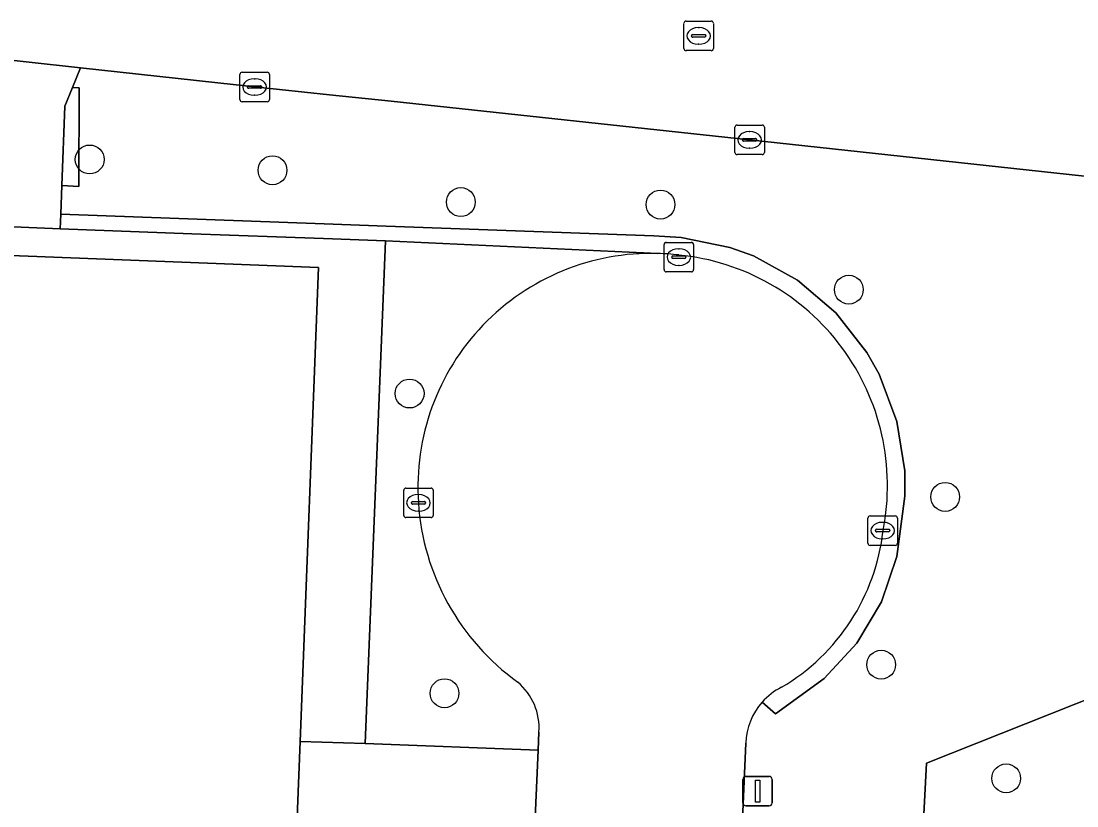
# Model space of a CAD drawing. Extents: x 160732 to 162107, y 387428 to 388479.
# Drawn here: x 161809.4 to 161845.19, y 387631.41 to 387658.01 of the extents above; entities that cross this region are included whole.
import ezdxf

# ---------------------------------------------------------------- set-up
doc = ezdxf.new("R2010")
doc.units = 0
for name, color, linetype in [('IMGEO_Boom', 7, 'Continuous'), ('IMGEO_Erf', 7, 'Continuous'), ('IMGEO_Groenvoorziening', 7, 'Continuous'), ('IMGEO_Haag', 7, 'Continuous'), ('IMGEO_Kolk', 7, 'Continuous'), ('IMGEO_Lichtmast', 7, 'Continuous'), ('IMGEO_Pand', 7, 'Continuous'), ('IMGEO_Rijbaan_lokaal_open', 7, 'Continuous'), ('IMGEO_Rioolput', 7, 'Continuous'), ('IMGEO_Voetpad_open', 7, 'Continuous')]:
    doc.layers.add(name, color=color, linetype=linetype)

msp = doc.modelspace()

# ---------------------------------------------------------------- linework, layer by layer
at = {"layer": 'IMGEO_Boom'}
for centre in [(161811.73, 387653.32), (161817.926, 387652.953), (161824.31, 387651.875), (161831.08, 387651.79), (161837.464, 387648.907), (161822.573, 387645.386), (161840.728, 387641.883), (161838.559, 387636.198), (161823.758, 387635.228), (161842.798, 387632.346)]:
    msp.add_circle(centre, 0.489, dxfattribs=at)
at = {"layer": 'IMGEO_Erf'}
msp.add_lwpolyline([(161783.002, 387651.082), (161819.491, 387649.658), (161818.864, 387633.594), (161821.072, 387633.532), (161821.762, 387650.565), (161819.652, 387650.643), (161815.19, 387650.804), (161810.729, 387650.966), (161808.075, 387651.077)], dxfattribs=at)
at = {"layer": 'IMGEO_Groenvoorziening'}
for points in [[(161845.872, 387652.71), (161834.097, 387653.984), (161821.953, 387655.29), (161819.861, 387655.509), (161817.318, 387655.776), (161811.419, 387656.42), (161811.148, 387655.756), (161811.376, 387655.746), (161811.366, 387652.408), (161810.786, 387652.437), (161810.748, 387651.466), (161819.673, 387651.138), (161821.782, 387651.06), (161830.852, 387650.727), (161831.777, 387650.678), (161833.429, 387650.341), (161834.23, 387650.048), (161835.722, 387649.227), (161837.02, 387648.123), (161838.07, 387646.781), (161838.489, 387646.038), (161839.091, 387644.443), (161839.361, 387642.762), (161839.367, 387641.909), (161839.087, 387639.869), (161838.567, 387638.324), (161837.733, 387636.923), (161836.622, 387635.728), (161834.974, 387634.527), (161834.524, 387634.928)], [(161834.524, 387634.928), (161834.974, 387634.527), (161836.622, 387635.728), (161837.733, 387636.923), (161838.567, 387638.324), (161839.087, 387639.869), (161839.367, 387641.909), (161839.361, 387642.762), (161839.091, 387644.443), (161838.489, 387646.038), (161838.07, 387646.781), (161837.02, 387648.123), (161835.722, 387649.227), (161834.23, 387650.048), (161833.429, 387650.341), (161831.777, 387650.678), (161830.852, 387650.727), (161821.782, 387651.06), (161819.673, 387651.138), (161810.748, 387651.466), (161810.729, 387650.966), (161815.19, 387650.804), (161819.652, 387650.643), (161821.762, 387650.565), (161830.986, 387650.134)], [(161830.986, 387650.134), (161821.762, 387650.565), (161821.072, 387633.532), (161826.933, 387633.297), (161826.96, 387633.909)], [(161833.973, 387633.537), (161833.839, 387630.448), (161839.963, 387630.264), (161840.091, 387632.855), (161845.983, 387635.201), (161854.315, 387634.215), (161853.338, 387636.274), (161852.901, 387636.87), (161852.057, 387637.862), (161851.126, 387638.772), (161850.115, 387639.592)]]:
    msp.add_lwpolyline(points, dxfattribs=at)
for points in [[(161811.148, 387655.756), (161810.89, 387655.122), (161810.786, 387652.437), (161811.366, 387652.408), (161811.376, 387655.746)], [(161878.617, 387622.581), (161878.68, 387624.08), (161858.031, 387624.448), (161858.703, 387626.148), (161859.438, 387634.683), (161854.315, 387634.215), (161845.983, 387635.201), (161840.091, 387632.855), (161839.963, 387630.264), (161839.278, 387612.435), (161856.424, 387620.387), (161858.567, 387621.381), (161858.645, 387622.937)]]:
    msp.add_lwpolyline(points, close=True, dxfattribs=at)
for centre, radius, start, end in [((161830.774, 387642.217), 7.92, 88.4669, 183.8572), ((161830.765, 387642.176), 7.961, 83.2574, 88.4117), ((161830.923, 387642.269), 7.851, 348.7811, 84.32), ((161830.991, 387642.213), 8.136, 183.725, 234.2817), ((161831.581, 387641.533), 7.087, 300.5563, 353.5903), ((161824.931, 387634.051), 2.034, 355.9992, 49.9002), ((161836.143, 387633.485), 2.169, 116.2358, 138.2779), ((161836.147, 387633.48), 2.175, 138.2755, 178.5057)]:
    msp.add_arc(centre, radius, start, end, dxfattribs=at)
at = {"layer": 'IMGEO_Haag'}
msp.add_lwpolyline([(161811.148, 387655.756), (161810.89, 387655.122), (161810.786, 387652.437), (161811.366, 387652.408), (161811.376, 387655.746)], close=True, dxfattribs=at)
msp.add_lwpolyline([(161834.524, 387634.928), (161834.974, 387634.527), (161836.622, 387635.728), (161837.733, 387636.923), (161838.567, 387638.324), (161839.087, 387639.869), (161839.367, 387641.909), (161839.361, 387642.762), (161839.091, 387644.443), (161838.489, 387646.038), (161838.07, 387646.781), (161837.02, 387648.123), (161835.722, 387649.227), (161834.23, 387650.048), (161833.429, 387650.341), (161831.777, 387650.678), (161830.852, 387650.727), (161821.782, 387651.06), (161819.673, 387651.138), (161810.748, 387651.466), (161810.729, 387650.966), (161815.19, 387650.804), (161819.652, 387650.643), (161821.762, 387650.565), (161830.986, 387650.134)], dxfattribs=at)
for centre, radius, start, end in [((161830.765, 387642.176), 7.961, 83.2574, 88.4117), ((161830.923, 387642.269), 7.851, 348.7811, 84.32), ((161831.581, 387641.533), 7.087, 300.5563, 353.5903), ((161836.143, 387633.485), 2.169, 116.2358, 138.2779)]:
    msp.add_arc(centre, radius, start, end, dxfattribs=at)
at = {"layer": 'IMGEO_Kolk'}
for p, q in [((161816.82, 387655.349), (161816.82, 387656.201)), ((161816.895, 387656.275), (161817.747, 387656.275)), ((161817.308, 387656.055), (161817.333, 387656.055)), ((161817.821, 387656.201), (161817.821, 387655.349)), ((161817.079, 387655.769), (161817.079, 387655.781)), ((161817.517, 387655.732), (161817.119, 387655.732)), ((161817.122, 387655.818), (161817.52, 387655.818)), ((161817.563, 387655.781), (161817.563, 387655.769)), ((161817.747, 387655.275), (161816.895, 387655.275)), ((161817.331, 387655.495), (161817.306, 387655.495)), ((161833.599, 387653.557), (161833.599, 387654.409)), ((161833.674, 387654.483), (161834.526, 387654.483)), ((161834.087, 387654.263), (161834.112, 387654.263)), ((161834.6, 387654.409), (161834.6, 387653.557)), ((161833.858, 387653.977), (161833.858, 387653.989)), ((161834.296, 387653.94), (161833.898, 387653.94)), ((161833.901, 387654.026), (161834.299, 387654.026)), ((161834.342, 387653.989), (161834.342, 387653.977)), ((161834.526, 387653.483), (161833.674, 387653.483)), ((161834.11, 387653.703), (161834.085, 387653.703)), ((161831.2, 387649.585), (161831.2, 387650.437)), ((161831.275, 387650.511), (161832.127, 387650.511)), ((161831.688, 387650.291), (161831.713, 387650.291)), ((161832.201, 387650.437), (161832.201, 387649.585)), ((161831.459, 387650.005), (161831.459, 387650.017)), ((161831.897, 387649.968), (161831.499, 387649.968)), ((161831.502, 387650.054), (161831.9, 387650.054)), ((161831.943, 387650.017), (161831.943, 387650.005)), ((161832.127, 387649.511), (161831.275, 387649.511)), ((161831.711, 387649.731), (161831.686, 387649.731)), ((161822.374, 387641.257), (161822.374, 387642.109)), ((161822.449, 387642.183), (161823.301, 387642.183)), ((161823.375, 387642.109), (161823.375, 387641.257)), ((161822.633, 387641.677), (161822.633, 387641.689)), ((161823.071, 387641.64), (161822.673, 387641.64)), ((161822.676, 387641.726), (161823.074, 387641.726)), ((161822.862, 387641.963), (161822.887, 387641.963)), ((161823.117, 387641.689), (161823.117, 387641.677)), ((161822.885, 387641.403), (161822.86, 387641.403)), ((161823.301, 387641.183), (161822.449, 387641.183)), ((161838.109, 387640.316), (161838.109, 387641.168)), ((161838.184, 387641.242), (161839.036, 387641.242)), ((161838.597, 387641.022), (161838.622, 387641.022)), ((161839.11, 387641.168), (161839.11, 387640.316)), ((161838.368, 387640.736), (161838.368, 387640.748)), ((161838.806, 387640.699), (161838.408, 387640.699)), ((161838.411, 387640.785), (161838.809, 387640.785)), ((161838.852, 387640.748), (161838.852, 387640.736)), ((161839.036, 387640.242), (161838.184, 387640.242)), ((161838.62, 387640.462), (161838.595, 387640.462))]:
    msp.add_line(p, q, dxfattribs=at)
for points in [[(161816.82, 387655.349), (161816.82, 387656.201)], [(161816.895, 387656.275), (161817.747, 387656.275)], [(161817.821, 387656.201), (161817.821, 387655.349)], [(161817.747, 387655.275), (161816.895, 387655.275)], [(161833.599, 387653.557), (161833.599, 387654.409)], [(161833.674, 387654.483), (161834.526, 387654.483)], [(161834.6, 387654.409), (161834.6, 387653.557)], [(161834.526, 387653.483), (161833.674, 387653.483)], [(161831.2, 387649.585), (161831.2, 387650.437)], [(161831.275, 387650.511), (161832.127, 387650.511)], [(161832.201, 387650.437), (161832.201, 387649.585)], [(161832.127, 387649.511), (161831.275, 387649.511)], [(161822.374, 387641.257), (161822.374, 387642.109)], [(161822.449, 387642.183), (161823.301, 387642.183)], [(161823.375, 387642.109), (161823.375, 387641.257)], [(161823.301, 387641.183), (161822.449, 387641.183)], [(161838.109, 387640.316), (161838.109, 387641.168)], [(161838.184, 387641.242), (161839.036, 387641.242)], [(161839.11, 387641.168), (161839.11, 387640.316)], [(161839.036, 387640.242), (161838.184, 387640.242)]]:
    msp.add_lwpolyline(points, dxfattribs=at)
for centre, radius, start, end in [((161816.897, 387656.199), 0.0765, 91.552, 178.448), ((161816.897, 387656.199), 0.0765, 91.552, 178.448), ((161817.745, 387656.199), 0.0765, 1.552, 88.448), ((161817.745, 387656.199), 0.0765, 1.552, 88.448), ((161817.119, 387655.778), 0.0403, 85.8775, 175.7526), ((161817.116, 387655.768), 0.0366, 178.938, 274.7102), ((161817.52, 387655.775), 0.043, 264.8664, 352.4533), ((161817.524, 387655.78), 0.0386, 1.7309, 96.639), ((161816.897, 387655.351), 0.0765, 181.552, 268.448), ((161816.897, 387655.351), 0.0765, 181.552, 268.448), ((161817.745, 387655.351), 0.0765, 271.552, 358.448), ((161817.745, 387655.351), 0.0765, 271.552, 358.448), ((161833.676, 387654.407), 0.0765, 91.552, 178.448), ((161833.676, 387654.407), 0.0765, 91.552, 178.448), ((161834.524, 387654.407), 0.0765, 1.552, 88.448), ((161834.524, 387654.407), 0.0765, 1.552, 88.448), ((161833.898, 387653.986), 0.0403, 85.8775, 175.7526), ((161833.895, 387653.976), 0.0366, 178.938, 274.7102), ((161834.299, 387653.983), 0.043, 264.8664, 352.4533), ((161834.303, 387653.988), 0.0386, 1.7309, 96.639), ((161833.676, 387653.559), 0.0765, 181.552, 268.448), ((161833.676, 387653.559), 0.0765, 181.552, 268.448), ((161834.524, 387653.559), 0.0765, 271.552, 358.448), ((161834.524, 387653.559), 0.0765, 271.552, 358.448), ((161831.277, 387650.435), 0.0765, 91.552, 178.448), ((161831.277, 387650.435), 0.0765, 91.552, 178.448), ((161832.125, 387650.435), 0.0765, 1.552, 88.448), ((161832.125, 387650.435), 0.0765, 1.552, 88.448), ((161831.499, 387650.014), 0.0403, 85.8775, 175.7526), ((161831.496, 387650.004), 0.0366, 178.938, 274.7102), ((161831.9, 387650.011), 0.043, 264.8664, 352.4533), ((161831.904, 387650.016), 0.0386, 1.7309, 96.639), ((161831.277, 387649.587), 0.0765, 181.552, 268.448), ((161831.277, 387649.587), 0.0765, 181.552, 268.448), ((161832.125, 387649.587), 0.0765, 271.552, 358.448), ((161832.125, 387649.587), 0.0765, 271.552, 358.448), ((161822.451, 387642.107), 0.0765, 91.552, 178.448), ((161822.451, 387642.107), 0.0765, 91.552, 178.448), ((161823.299, 387642.107), 0.0765, 1.552, 88.448), ((161823.299, 387642.107), 0.0765, 1.552, 88.448), ((161822.673, 387641.686), 0.0403, 85.8775, 175.7526), ((161822.67, 387641.676), 0.0366, 178.938, 274.7102), ((161823.074, 387641.683), 0.043, 264.8664, 352.4533), ((161823.078, 387641.688), 0.0386, 1.7309, 96.639), ((161822.451, 387641.259), 0.0765, 181.552, 268.448), ((161822.451, 387641.259), 0.0765, 181.552, 268.448), ((161823.299, 387641.259), 0.0765, 271.552, 358.448), ((161823.299, 387641.259), 0.0765, 271.552, 358.448), ((161838.186, 387641.166), 0.0765, 91.552, 178.448), ((161838.186, 387641.166), 0.0765, 91.552, 178.448), ((161839.034, 387641.166), 0.0765, 1.552, 88.448), ((161839.034, 387641.166), 0.0765, 1.552, 88.448), ((161838.408, 387640.745), 0.0403, 85.8775, 175.7526), ((161838.405, 387640.735), 0.0366, 178.938, 274.7102), ((161838.809, 387640.742), 0.043, 264.8664, 352.4533), ((161838.813, 387640.747), 0.0386, 1.7309, 96.639), ((161838.186, 387640.318), 0.0765, 181.552, 268.448), ((161838.186, 387640.318), 0.0765, 181.552, 268.448), ((161839.034, 387640.318), 0.0765, 271.552, 358.448), ((161839.034, 387640.318), 0.0765, 271.552, 358.448)]:
    msp.add_arc(centre, radius, start, end, dxfattribs=at)
for centre, major_axis, ratio, start_param, end_param in [((161817.307, 387655.775), (-0.387, 0.002), 0.722429, 4.712389, 7.853982), ((161817.332, 387655.775), (-0.39, 0.002), 0.717154, 1.570796, 4.712389), ((161834.086, 387653.983), (-0.387, 0.002), 0.722429, 4.712389, 7.853982), ((161834.111, 387653.983), (-0.39, 0.002), 0.717154, 1.570796, 4.712389), ((161831.687, 387650.011), (-0.387, 0.002), 0.722429, 4.712389, 7.853982), ((161831.712, 387650.011), (-0.39, 0.002), 0.717154, 1.570796, 4.712389), ((161822.861, 387641.683), (-0.387, 0.002), 0.722429, 4.712389, 7.853982), ((161822.886, 387641.683), (-0.39, 0.002), 0.717154, 1.570796, 4.712389), ((161838.596, 387640.742), (-0.387, 0.002), 0.722429, 4.712389, 7.853982), ((161838.621, 387640.742), (-0.39, 0.002), 0.717154, 1.570796, 4.712389)]:
    msp.add_ellipse(centre, major_axis=major_axis, ratio=ratio, start_param=start_param, end_param=end_param, dxfattribs=at)
at = {"layer": 'IMGEO_Lichtmast'}
for p, q in [((161833.875, 387631.512), (161833.875, 387632.312)), ((161833.875, 387632.312), (161833.875, 387631.512)), ((161833.975, 387632.412), (161834.765, 387632.412)), ((161834.765, 387632.412), (161833.975, 387632.412)), ((161834.865, 387632.312), (161834.865, 387631.512)), ((161834.865, 387631.512), (161834.865, 387632.312)), ((161834.765, 387631.412), (161833.975, 387631.412)), ((161833.975, 387631.412), (161834.765, 387631.412))]:
    msp.add_line(p, q, dxfattribs=at)
msp.add_lwpolyline([(161834.295, 387632.287), (161834.445, 387632.287), (161834.445, 387631.537), (161834.295, 387631.537), (161834.295, 387632.287)], dxfattribs=at)
for centre, start, end in [((161833.975, 387632.312), 90, 180), ((161833.975, 387632.312), 90, 180), ((161834.765, 387632.312), 0, 90), ((161834.765, 387632.312), 360, 90), ((161833.975, 387631.512), 180, 270), ((161833.975, 387631.512), 180, 270), ((161834.765, 387631.512), 270, 0), ((161834.765, 387631.512), 270, 0)]:
    msp.add_arc(centre, 0.1, start, end, dxfattribs=at)
at = {"layer": 'IMGEO_Pand'}
msp.add_lwpolyline([(161783.002, 387651.082), (161781.505, 387612.723), (161798.753, 387612.017), (161817.991, 387611.229), (161818.675, 387628.746), (161818.864, 387633.594), (161819.491, 387649.658)], close=True, dxfattribs=at)
at = {"layer": 'IMGEO_Rijbaan_lokaal_open'}
for points in [[(161807.721, 387656.829), (161811.419, 387656.42), (161817.318, 387655.776), (161819.861, 387655.509), (161821.953, 387655.29), (161834.097, 387653.984), (161845.872, 387652.71), (161850.094, 387652.27), (161850.38, 387658.283), (161848.335, 387658.574), (161844.607, 387659.104), (161842.289, 387659.442), (161834.37, 387660.583), (161824.199, 387661.925), (161815.58, 387662.999), (161811.829, 387663.447), (161811.08, 387663.542), (161804.038, 387664.318)], [(161826.96, 387633.909), (161826.933, 387633.297), (161826.723, 387628.449), (161826.698, 387627.826), (161826.039, 387611.426), (161825.892, 387607.523), (161825.29, 387592.48), (161824.864, 387579.419), (161831.677, 387575.053), (161832.322, 387592.78), (161832.866, 387606.208), (161833.102, 387611.68), (161833.781, 387628.458), (161833.839, 387630.448), (161833.973, 387633.537)]]:
    msp.add_lwpolyline(points, dxfattribs=at)
for centre, radius, start, end in [((161830.774, 387642.217), 7.92, 88.4669, 183.8572), ((161830.765, 387642.176), 7.961, 83.2574, 88.4117), ((161830.923, 387642.269), 7.851, 348.7811, 84.32), ((161830.991, 387642.213), 8.136, 183.725, 234.2817), ((161831.581, 387641.533), 7.087, 300.5563, 353.5903), ((161824.931, 387634.051), 2.034, 355.9992, 49.9002), ((161836.143, 387633.485), 2.169, 116.2358, 138.2779), ((161836.147, 387633.48), 2.175, 138.2755, 178.5057)]:
    msp.add_arc(centre, radius, start, end, dxfattribs=at)
at = {"layer": 'IMGEO_Rioolput'}
for p, q in [((161831.872, 387657.081), (161831.872, 387657.933)), ((161831.947, 387658.007), (161832.799, 387658.007)), ((161832.36, 387657.787), (161832.385, 387657.787)), ((161832.873, 387657.933), (161832.873, 387657.081)), ((161832.131, 387657.501), (161832.131, 387657.513)), ((161832.569, 387657.464), (161832.171, 387657.464)), ((161832.174, 387657.55), (161832.572, 387657.55)), ((161832.615, 387657.513), (161832.615, 387657.501)), ((161832.799, 387657.007), (161831.947, 387657.007)), ((161832.383, 387657.227), (161832.358, 387657.227))]:
    msp.add_line(p, q, dxfattribs=at)
for points in [[(161831.872, 387657.081), (161831.872, 387657.933)], [(161831.947, 387658.007), (161832.799, 387658.007)], [(161832.873, 387657.933), (161832.873, 387657.081)], [(161832.799, 387657.007), (161831.947, 387657.007)]]:
    msp.add_lwpolyline(points, dxfattribs=at)
for centre, radius, start, end in [((161831.949, 387657.931), 0.0765, 91.552, 178.448), ((161831.949, 387657.931), 0.0765, 91.552, 178.448), ((161832.797, 387657.931), 0.0765, 1.552, 88.448), ((161832.797, 387657.931), 0.0765, 1.552, 88.448), ((161832.171, 387657.51), 0.0403, 85.8775, 175.7526), ((161832.168, 387657.5), 0.0366, 178.938, 274.7102), ((161832.572, 387657.507), 0.043, 264.8664, 352.4533), ((161832.576, 387657.512), 0.0386, 1.7309, 96.639), ((161831.949, 387657.083), 0.0765, 181.552, 268.448), ((161831.949, 387657.083), 0.0765, 181.552, 268.448), ((161832.797, 387657.083), 0.0765, 271.552, 358.448), ((161832.797, 387657.083), 0.0765, 271.552, 358.448)]:
    msp.add_arc(centre, radius, start, end, dxfattribs=at)
for centre, major_axis, ratio, start_param, end_param in [((161832.359, 387657.507), (-0.387, 0.002), 0.722429, 4.712389, 7.853982), ((161832.384, 387657.507), (-0.39, 0.002), 0.717154, 1.570796, 4.712389)]:
    msp.add_ellipse(centre, major_axis=major_axis, ratio=ratio, start_param=start_param, end_param=end_param, dxfattribs=at)
at = {"layer": 'IMGEO_Voetpad_open'}
for points in [[(161811.148, 387655.756), (161811.419, 387656.42), (161807.721, 387656.829), (161807.605, 387655.781), (161808.243, 387655.708), (161808.075, 387651.077), (161810.729, 387650.966), (161810.748, 387651.466), (161810.786, 387652.437), (161810.89, 387655.122)], [(161826.933, 387633.297), (161821.072, 387633.532), (161818.864, 387633.594), (161818.675, 387628.746), (161826.723, 387628.449)]]:
    msp.add_lwpolyline(points, close=True, dxfattribs=at)

doc.saveas('drawing.dxf')
